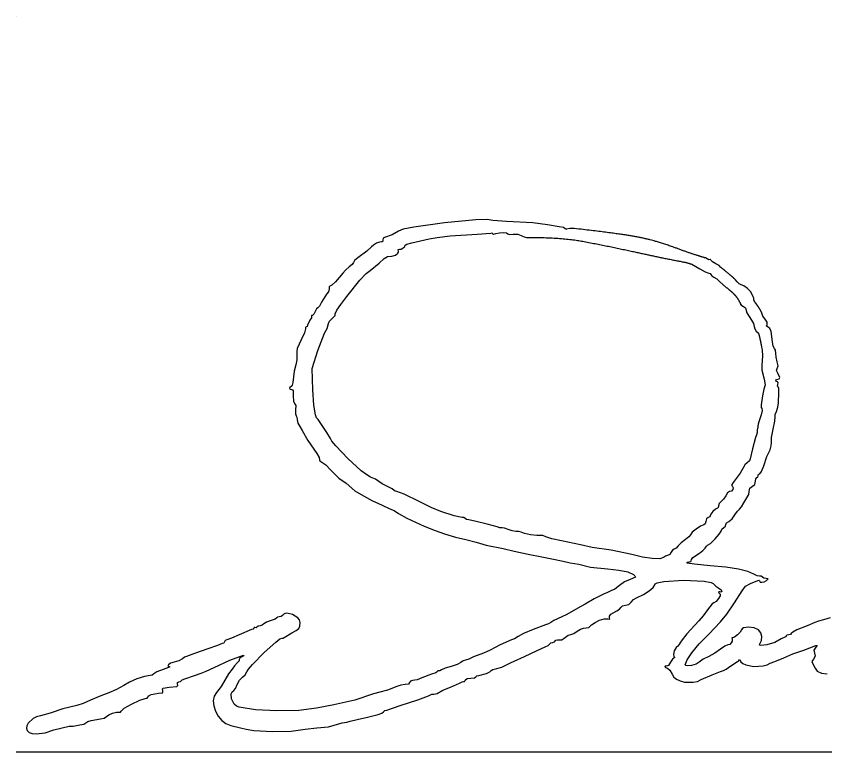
# Model space of a CAD drawing. Extents: x 0 to 34, y 0 to 22.
# Drawn here: x 24.2 to 24.75, y 2.702 to 3.202 of the extents above; entities that cross this region are included whole.
import ezdxf

# ---------------------------------------------------------------- set-up
doc = ezdxf.new("R2010")
doc.units = 0
doc.layers.add('SH_Data', color=7, linetype='Continuous')
doc.layers.add('SH_Text', color=7, linetype='Continuous')

msp = doc.modelspace()

# ---------------------------------------------------------------- linework, layer by layer
at = {"layer": 'SH_Data'}
for p, q in [((24.2004, 3.20152), (24.2004, 3.20152)), ((24.2004, 2.70152), (27.7004, 2.70152))]:
    msp.add_line(p, q, dxfattribs=at)
at = {"layer": 'SH_Text'}
msp.add_line((24.69318, 3.00532), (24.69283, 3.00614), dxfattribs=at)
for points in [[(24.58306, 3.05682), (24.57985, 3.05722), (24.57677, 3.05726), (24.57481, 3.05684), (24.57407, 3.05664), (24.57376, 3.05706), (24.57255, 3.05782), (24.56964, 3.05843), (24.56161, 3.0598), (24.55174, 3.06098), (24.53371, 3.06187), (24.52439, 3.06274), (24.52058, 3.06326), (24.51299, 3.06307), (24.49165, 3.06115), (24.47069, 3.05818), (24.46358, 3.05667), (24.46043, 3.05535), (24.45599, 3.05286), (24.45082, 3.05109), (24.44998, 3.05056), (24.44963, 3.0493), (24.44938, 3.04819), (24.44879, 3.04804), (24.44744, 3.04801), (24.4454, 3.04721), (24.44338, 3.04599), (24.44208, 3.04468), (24.43875, 3.04186), (24.4326, 3.03736), (24.43048, 3.03535), (24.42967, 3.03406), (24.4288, 3.03278), (24.42671, 3.03106), (24.42422, 3.02895), (24.4224, 3.02674), (24.41759, 3.02101), (24.41501, 3.01865), (24.41363, 3.01794), (24.41331, 3.01762), (24.41317, 3.01621), (24.41268, 3.01423), (24.41149, 3.01251), (24.40802, 3.00717), (24.40652, 3.00447), (24.40544, 3.00335), (24.40462, 3.00258), (24.40375, 3.00074), (24.4028, 2.9989), (24.40179, 2.99814), (24.4012, 2.99798), (24.40128, 2.99759), (24.40117, 2.99656), (24.40012, 2.99487), (24.39842, 2.99151), (24.39817, 2.99067), (24.39757, 2.99033), (24.39712, 2.98997), (24.3972, 2.9891), (24.39653, 2.98636), (24.39425, 2.9815), (24.39155, 2.97565), (24.39117, 2.97359), (24.39124, 2.9715), (24.3912, 2.96796), (24.39055, 2.96456), (24.38946, 2.96026), (24.38857, 2.95262), (24.38808, 2.95071), (24.38729, 2.94972), (24.38648, 2.94921), (24.3863, 2.94857), (24.38669, 2.94802), (24.38763, 2.94779), (24.38829, 2.9476), (24.38868, 2.94691), (24.38876, 2.94339), (24.38888, 2.9399), (24.38969, 2.93827), (24.39046, 2.93687), (24.39038, 2.93399), (24.39027, 2.93133), (24.39069, 2.92995), (24.39125, 2.92892), (24.39149, 2.92712), (24.392, 2.92484), (24.39321, 2.92262), (24.39492, 2.91988), (24.39881, 2.91309), (24.40478, 2.9042), (24.40636, 2.90167), (24.40668, 2.90008), (24.40691, 2.89921), (24.40825, 2.89837), (24.41086, 2.89649), (24.41416, 2.89311), (24.41981, 2.88762), (24.42475, 2.88403), (24.43072, 2.87892), (24.43647, 2.87545), (24.44266, 2.87205), (24.44623, 2.87053), (24.44973, 2.86893), (24.4544, 2.86669), (24.45743, 2.86544), (24.46032, 2.86341), (24.466, 2.86033), (24.47784, 2.855), (24.48522, 2.85191), (24.49173, 2.8497), (24.49911, 2.84749), (24.50605, 2.8458), (24.51312, 2.84398), (24.52006, 2.842), (24.53155, 2.83981), (24.53904, 2.83793), (24.54859, 2.83582), (24.5577, 2.83406), (24.56465, 2.8327), (24.57232, 2.83099), (24.57709, 2.82992), (24.58293, 2.82896), (24.59078, 2.82707), (24.6025, 2.82581), (24.61017, 2.82509), (24.61616, 2.82383), (24.62006, 2.82215), (24.62111, 2.82118), (24.62149, 2.82015), (24.61776, 2.81868), (24.61411, 2.81705), (24.6106, 2.81453), (24.60748, 2.81217), (24.60478, 2.8109), (24.6019, 2.80966), (24.60017, 2.8089), (24.5934, 2.80543), (24.58726, 2.80196), (24.58431, 2.80033), (24.57427, 2.7946), (24.56587, 2.79067), (24.56388, 2.78943), (24.56243, 2.78844), (24.56031, 2.7878), (24.55198, 2.7847), (24.54542, 2.78199), (24.54164, 2.77982), (24.53914, 2.77829), (24.53726, 2.77765), (24.52949, 2.77418), (24.52256, 2.77071), (24.51805, 2.76864), (24.51142, 2.76597), (24.50818, 2.76457), (24.506, 2.76376), (24.50435, 2.7633), (24.50273, 2.76218), (24.50012, 2.76076), (24.49607, 2.75957), (24.49207, 2.75847), (24.48956, 2.75725), (24.48837, 2.7565), (24.48754, 2.75653), (24.48713, 2.75667), (24.48696, 2.75621), (24.48575, 2.75525), (24.48283, 2.75419), (24.47611, 2.75174), (24.47311, 2.75043), (24.46981, 2.75001), (24.46842, 2.74954), (24.46786, 2.74857), (24.46713, 2.74758), (24.46478, 2.74727), (24.46188, 2.7469), (24.45924, 2.746), (24.45283, 2.74337), (24.44759, 2.74208), (24.44325, 2.74086), (24.43073, 2.73657), (24.41643, 2.73337), (24.40449, 2.73108), (24.39254, 2.72962), (24.37767, 2.72929), (24.36306, 2.73005), (24.35191, 2.73184), (24.35015, 2.73265), (24.34867, 2.73397), (24.34675, 2.73745), (24.34653, 2.74097), (24.34719, 2.74233), (24.34843, 2.74322), (24.34951, 2.74456), (24.35066, 2.74722), (24.35217, 2.75024), (24.35424, 2.75224), (24.35609, 2.75386), (24.35717, 2.75578), (24.35838, 2.75776), (24.36105, 2.76091), (24.36891, 2.76892), (24.3769, 2.77613), (24.37976, 2.77828), (24.38121, 2.77886), (24.38201, 2.77872), (24.38267, 2.77916), (24.38772, 2.7823), (24.39081, 2.78394), (24.39247, 2.78529), (24.39317, 2.78693), (24.39338, 2.78945), (24.39301, 2.79114), (24.39192, 2.79267), (24.38837, 2.79495), (24.38436, 2.79566), (24.38268, 2.79522), (24.38149, 2.79415), (24.38061, 2.79353), (24.37927, 2.79328), (24.37808, 2.79308), (24.37758, 2.7926), (24.37645, 2.79178), (24.37371, 2.79078), (24.37068, 2.78961), (24.36883, 2.78842), (24.36765, 2.78756), (24.36624, 2.7872), (24.36497, 2.78694), (24.36412, 2.78632), (24.3635, 2.78584), (24.36277, 2.78594), (24.36219, 2.78602), (24.36196, 2.78552), (24.3615, 2.78487), (24.36041, 2.7846), (24.35208, 2.78113), (24.3468, 2.77867), (24.34364, 2.77765), (24.34248, 2.77727), (24.34199, 2.77635), (24.34154, 2.77543), (24.34045, 2.77505), (24.33719, 2.77387), (24.33071, 2.7716), (24.32174, 2.76843), (24.31631, 2.76637), (24.31495, 2.76588), (24.31341, 2.76469), (24.31106, 2.76334), (24.30777, 2.76243), (24.30537, 2.76174), (24.30386, 2.76075), (24.30358, 2.75983), (24.30488, 2.75936), (24.30399, 2.75879), (24.30033, 2.7575), (24.29614, 2.75588), (24.29399, 2.75452), (24.29294, 2.7537), (24.29139, 2.75336), (24.28754, 2.75272), (24.28244, 2.75109), (24.27735, 2.74892), (24.27349, 2.74668), (24.26865, 2.7438), (24.26336, 2.74163), (24.25799, 2.73946), (24.25104, 2.73654), (24.2459, 2.73431), (24.24173, 2.73305), (24.23222, 2.73069), (24.2235, 2.72773), (24.21699, 2.72596), (24.21431, 2.72527), (24.21195, 2.72413), (24.2085, 2.72101), (24.2076, 2.71926), (24.20734, 2.71755), (24.20783, 2.71601), (24.20915, 2.71474), (24.21126, 2.71394), (24.21396, 2.71366), (24.22021, 2.71439), (24.22596, 2.71648), (24.23641, 2.71885), (24.23914, 2.71892), (24.24366, 2.71987), (24.2464, 2.72036), (24.24779, 2.72121), (24.24905, 2.72204), (24.25149, 2.72288), (24.25779, 2.72399), (24.26021, 2.7245), (24.26176, 2.72542), (24.2634, 2.72664), (24.26598, 2.72775), (24.26862, 2.72845), (24.27048, 2.72845), (24.27133, 2.72848), (24.27168, 2.72921), (24.27387, 2.73113), (24.27889, 2.73399), (24.28441, 2.73659), (24.28812, 2.73772), (24.28938, 2.73797), (24.28991, 2.73856), (24.29053, 2.73961), (24.29215, 2.74051), (24.29707, 2.74135), (24.29986, 2.74161), (24.30017, 2.74218), (24.30001, 2.74321), (24.29987, 2.74426), (24.30035, 2.74487), (24.30445, 2.74538), (24.30969, 2.74602), (24.31036, 2.74667), (24.31018, 2.74773), (24.31019, 2.74867), (24.31108, 2.74901), (24.31207, 2.74923), (24.31248, 2.74977), (24.31324, 2.75046), (24.31508, 2.75105), (24.32155, 2.75333), (24.32625, 2.75508), (24.32955, 2.75636), (24.33505, 2.75891), (24.34577, 2.76371), (24.35488, 2.76717), (24.35528, 2.76683), (24.35391, 2.76603), (24.35238, 2.7651), (24.35209, 2.76437), (24.35196, 2.76347), (24.35081, 2.76215), (24.34894, 2.75986), (24.34718, 2.75767), (24.34465, 2.75453), (24.33974, 2.74597), (24.33667, 2.74181), (24.33502, 2.7393), (24.33442, 2.73618), (24.33474, 2.7327), (24.33588, 2.72915), (24.33772, 2.72578), (24.34013, 2.72287), (24.34302, 2.72069), (24.34625, 2.71951), (24.35284, 2.71789), (24.35682, 2.71689), (24.36205, 2.71611), (24.37463, 2.71531), (24.38731, 2.71556), (24.39681, 2.71693), (24.40486, 2.71776), (24.41268, 2.71857), (24.42199, 2.72126), (24.42514, 2.72171), (24.42739, 2.72227), (24.43226, 2.72357), (24.43921, 2.72512), (24.44645, 2.72694), (24.44893, 2.7277), (24.45023, 2.72872), (24.45103, 2.72956), (24.45233, 2.72991), (24.46157, 2.7329), (24.4735, 2.73691), (24.48073, 2.73958), (24.48299, 2.74059), (24.48438, 2.74074), (24.48662, 2.74115), (24.49043, 2.74343), (24.49564, 2.74548), (24.50181, 2.74821), (24.50357, 2.74919), (24.50461, 2.74929), (24.50515, 2.74933), (24.50569, 2.75019), (24.50692, 2.75127), (24.50962, 2.75161), (24.51201, 2.75187), (24.513, 2.75248), (24.51361, 2.75309), (24.51506, 2.75335), (24.52019, 2.75465), (24.52247, 2.75577), (24.52342, 2.75673), (24.52454, 2.75744), (24.52726, 2.75807), (24.53061, 2.75897), (24.53326, 2.76034), (24.5365, 2.76203), (24.53897, 2.76322), (24.54598, 2.76635), (24.55467, 2.77031), (24.56016, 2.77294), (24.56203, 2.77371), (24.56307, 2.77473), (24.56388, 2.77557), (24.56517, 2.77592), (24.56634, 2.77619), (24.56682, 2.77684), (24.56726, 2.77745), (24.56834, 2.77761), (24.57143, 2.77774), (24.57382, 2.77945), (24.57564, 2.78075), (24.57751, 2.78135), (24.57957, 2.78201), (24.58186, 2.78346), (24.58415, 2.78491), (24.5862, 2.78557), (24.58964, 2.78603), (24.59167, 2.78774), (24.59395, 2.7895), (24.59708, 2.79099), (24.60025, 2.7919), (24.60263, 2.79191), (24.60392, 2.79174), (24.6039, 2.79266), (24.60391, 2.79382), (24.60475, 2.79503), (24.60873, 2.79744), (24.61058, 2.79855), (24.61164, 2.79978), (24.61271, 2.80072), (24.61463, 2.80109), (24.61685, 2.80161), (24.6185, 2.8032), (24.62016, 2.80497), (24.62221, 2.80628), (24.62686, 2.80853), (24.63079, 2.81096), (24.63351, 2.81323), (24.63453, 2.81498), (24.63496, 2.81569), (24.6362, 2.81631), (24.64064, 2.81728), (24.65422, 2.81814), (24.66808, 2.81748), (24.67288, 2.81658), (24.67436, 2.81597), (24.67506, 2.81527), (24.67614, 2.81402), (24.67806, 2.81274), (24.67969, 2.81157), (24.68007, 2.81059), (24.67946, 2.81014), (24.67874, 2.81024), (24.67817, 2.81035), (24.67793, 2.80989), (24.67899, 2.80869), (24.67909, 2.80761), (24.67794, 2.80565), (24.67623, 2.80375), (24.67467, 2.80287), (24.67357, 2.80218), (24.67053, 2.79806), (24.66751, 2.79391), (24.66444, 2.79053), (24.65635, 2.78162), (24.6526, 2.77681), (24.65102, 2.77419), (24.65035, 2.77331), (24.64905, 2.77234), (24.64788, 2.77012), (24.64725, 2.76776), (24.64759, 2.76632), (24.64825, 2.76573), (24.6478, 2.76551), (24.64664, 2.7646), (24.6453, 2.76242), (24.64391, 2.76027), (24.64265, 2.75978), (24.64182, 2.75989), (24.64147, 2.7595), (24.64197, 2.75884), (24.64318, 2.75831), (24.64481, 2.75696), (24.64634, 2.75424), (24.64755, 2.75236), (24.64946, 2.75083), (24.6519, 2.74967), (24.65469, 2.74892), (24.66071, 2.74876), (24.66361, 2.74941), (24.66621, 2.75059), (24.67359, 2.7538), (24.67919, 2.75613), (24.68127, 2.75682), (24.68324, 2.75771), (24.68623, 2.75986), (24.69088, 2.7629), (24.69155, 2.76321), (24.69185, 2.76398), (24.69224, 2.76408), (24.69313, 2.76278), (24.69437, 2.76153), (24.69642, 2.76056), (24.70205, 2.75958), (24.7082, 2.75993), (24.7109, 2.76063), (24.71306, 2.7617), (24.71618, 2.7629), (24.72228, 2.76548), (24.72856, 2.76809), (24.73594, 2.77061), (24.74417, 2.77388), (24.74495, 2.77374), (24.744, 2.77254), (24.7427, 2.77067), (24.74318, 2.76855), (24.74369, 2.76645), (24.74256, 2.76458), (24.74145, 2.76286), (24.74201, 2.76133), (24.7436, 2.75833), (24.74508, 2.75629), (24.74786, 2.75504), (24.7519, 2.75458)], [(24.70399, 2.91733), (24.70304, 2.91524), (24.70094, 2.90743), (24.69948, 2.90076), (24.69888, 2.89933), (24.6974, 2.89792), (24.69591, 2.89667), (24.69529, 2.89561), (24.69268, 2.89095), (24.68796, 2.88459), (24.68678, 2.88283), (24.68744, 2.88184), (24.68799, 2.88092), (24.68764, 2.87976), (24.68666, 2.87877), (24.6853, 2.87835), (24.68413, 2.87752), (24.68285, 2.87553), (24.68137, 2.87321), (24.67971, 2.87161), (24.67845, 2.87033), (24.67793, 2.86879), (24.67773, 2.86757), (24.67727, 2.86706), (24.67593, 2.86636), (24.67415, 2.86476), (24.67268, 2.86302), (24.67226, 2.8619), (24.67206, 2.86126), (24.67097, 2.86073), (24.66968, 2.85984), (24.66925, 2.85803), (24.66891, 2.85638), (24.66797, 2.85578), (24.66577, 2.85492), (24.66271, 2.85295), (24.66, 2.85072), (24.65883, 2.84911), (24.65782, 2.84768), (24.65538, 2.84581), (24.65253, 2.84363), (24.65051, 2.84146), (24.64914, 2.83992), (24.64786, 2.83928), (24.64675, 2.83865), (24.64581, 2.83711), (24.64475, 2.83556), (24.64333, 2.83494), (24.64184, 2.83455), (24.64058, 2.83362), (24.63793, 2.83275), (24.63285, 2.83285), (24.62621, 2.83382), (24.6189, 2.83559), (24.60501, 2.83857), (24.59204, 2.8404), (24.58418, 2.8421), (24.57116, 2.8449), (24.56462, 2.84635), (24.56048, 2.8477), (24.5584, 2.84847), (24.55682, 2.84851), (24.5543, 2.84846), (24.55016, 2.84899), (24.54606, 2.84985), (24.54364, 2.85075), (24.54219, 2.85127), (24.54017, 2.85134), (24.5376, 2.85163), (24.53484, 2.85264), (24.53246, 2.85359), (24.53082, 2.85374), (24.52935, 2.85379), (24.52737, 2.85452), (24.52054, 2.8563), (24.51311, 2.85806), (24.50817, 2.85925), (24.50658, 2.85952), (24.50559, 2.86016), (24.50477, 2.86073), (24.50359, 2.86083), (24.49824, 2.862), (24.48913, 2.86495), (24.48262, 2.86753), (24.47437, 2.87173), (24.46422, 2.87662), (24.45922, 2.87835), (24.45797, 2.87857), (24.45744, 2.87911), (24.4561, 2.88021), (24.45289, 2.8818), (24.44929, 2.88361), (24.44703, 2.88527), (24.44478, 2.8868), (24.4412, 2.88829), (24.43871, 2.88972), (24.43502, 2.8926), (24.4259, 2.90085), (24.41764, 2.90938), (24.41502, 2.9126), (24.41404, 2.91451), (24.41163, 2.91846), (24.40794, 2.92392), (24.40563, 2.92739), (24.4047, 2.92861), (24.40391, 2.93061), (24.40272, 2.93719), (24.402, 2.94755), (24.4017, 2.96211), (24.40549, 2.97426), (24.4101, 2.98599), (24.41185, 2.9892), (24.41273, 2.99272), (24.41349, 2.99413), (24.41527, 2.99598), (24.41723, 2.99814), (24.41738, 2.99921), (24.4185, 3.00162), (24.42108, 3.00558), (24.42525, 3.011), (24.43411, 3.02202), (24.43843, 3.02654), (24.44118, 3.02874), (24.44711, 3.03373), (24.45056, 3.0368), (24.45288, 3.03807), (24.45591, 3.03838), (24.45836, 3.03919), (24.45992, 3.04034), (24.46026, 3.04167), (24.46017, 3.04298), (24.46096, 3.04312), (24.46218, 3.04324), (24.46358, 3.044), (24.46463, 3.04501), (24.46482, 3.04589), (24.46602, 3.04658), (24.46942, 3.04743), (24.48114, 3.05013), (24.48659, 3.05113), (24.4954, 3.05214), (24.51387, 3.05325), (24.5232, 3.05398), (24.52397, 3.05421), (24.52428, 3.05377), (24.52483, 3.0533), (24.52651, 3.05372), (24.52905, 3.05435), (24.53173, 3.05453), (24.53384, 3.05429), (24.5347, 3.05362), (24.53559, 3.05306), (24.5382, 3.05326), (24.54138, 3.05341), (24.54381, 3.05247), (24.54576, 3.05153), (24.54747, 3.05119)], [(24.67953, 3.03078), (24.67834, 3.03202), (24.67619, 3.03319), (24.67374, 3.03447), (24.67272, 3.0356), (24.67255, 3.03615), (24.67215, 3.03605), (24.67136, 3.03596), (24.67027, 3.03656), (24.66915, 3.03719)], [(24.65911, 3.03311), (24.65977, 3.03286), (24.66528, 3.02982), (24.66894, 3.02768), (24.67129, 3.02678), (24.6723, 3.02652), (24.67272, 3.02589), (24.67333, 3.02503), (24.67481, 3.02421), (24.67676, 3.023), (24.6785, 3.02122), (24.68088, 3.01911)], [(24.70236, 3.00756), (24.70204, 3.00871), (24.70195, 3.0099), (24.70139, 3.01071), (24.7005, 3.01273), (24.69964, 3.0144), (24.6976, 3.01647), (24.69521, 3.01823), (24.69327, 3.01897), (24.69199, 3.01955), (24.69067, 3.02092), (24.68955, 3.02223)], [(24.69318, 3.00532), (24.69483, 3.00423), (24.69622, 3.00323), (24.69657, 3.00244), (24.69722, 2.99985), (24.70028, 2.99495), (24.70167, 2.99256), (24.70226, 2.99063), (24.70261, 2.98895), (24.70353, 2.98749), (24.7049, 2.98638)], [(24.75395, 2.79252), (24.74935, 2.79119), (24.74592, 2.79041), (24.74349, 2.78933), (24.73829, 2.78711), (24.73122, 2.78441), (24.7285, 2.78291), (24.72741, 2.78184), (24.7269, 2.78134), (24.72567, 2.78113), (24.72445, 2.78087), (24.72394, 2.78026), (24.72364, 2.77964), (24.72292, 2.77939), (24.72053, 2.77822), (24.71629, 2.77591), (24.71084, 2.77422), (24.7066, 2.7737), (24.70569, 2.77405), (24.706, 2.77489), (24.70722, 2.77717), (24.70746, 2.77987), (24.70676, 2.78249), (24.70516, 2.78453), (24.70207, 2.78585), (24.69823, 2.78626), (24.69494, 2.78578), (24.69393, 2.7852), (24.69355, 2.78441), (24.69271, 2.78294), (24.6908, 2.78101), (24.68873, 2.77944), (24.6874, 2.779), (24.68701, 2.77894), (24.68715, 2.77812), (24.68721, 2.77683), (24.68661, 2.77555), (24.68556, 2.77457), (24.68426, 2.77418), (24.6823, 2.77332), (24.67938, 2.77124), (24.67551, 2.76861), (24.67129, 2.7664), (24.66755, 2.76443), (24.66484, 2.76239), (24.66264, 2.76114), (24.65946, 2.76026), (24.6566, 2.76), (24.6557, 2.76018), (24.65536, 2.7606), (24.65652, 2.76393), (24.65978, 2.76882), (24.6648, 2.77481), (24.67123, 2.78146), (24.67932, 2.78978), (24.68359, 2.79501), (24.68869, 2.80273), (24.69399, 2.81095), (24.69616, 2.81405), (24.69963, 2.81582), (24.70462, 2.81786), (24.7054, 2.81809), (24.70571, 2.81763), (24.70619, 2.81692), (24.70739, 2.81676), (24.70895, 2.81712), (24.71053, 2.81799), (24.71174, 2.8191), (24.71031, 2.81929), (24.70881, 2.81958), (24.70785, 2.82023), (24.70703, 2.8208), (24.70585, 2.82091), (24.70414, 2.82121), (24.70205, 2.82225), (24.69786, 2.82413), (24.69142, 2.82573), (24.68285, 2.82703), (24.67229, 2.828), (24.66162, 2.82895), (24.6567, 2.82981), (24.65663, 2.83039), (24.65784, 2.8306), (24.65909, 2.83083), (24.65934, 2.83136), (24.65945, 2.8323), (24.66056, 2.83359), (24.66506, 2.83662), (24.66735, 2.83824), (24.6688, 2.84002), (24.66967, 2.84134), (24.67054, 2.84189), (24.67251, 2.84322), (24.67558, 2.84624), (24.67842, 2.84951), (24.67966, 2.8516), (24.68019, 2.85275), (24.68146, 2.85388), (24.68262, 2.85497), (24.6829, 2.85604), (24.68336, 2.85707), (24.68497, 2.8581), (24.68719, 2.85982), (24.68913, 2.86255), (24.69074, 2.86512), (24.69215, 2.86647), (24.69355, 2.86795), (24.69513, 2.87081), (24.6978, 2.87525), (24.69848, 2.87643), (24.69876, 2.87842), (24.69925, 2.88064), (24.70093, 2.88198), (24.70261, 2.8833), (24.7031, 2.88543), (24.70336, 2.88717), (24.70397, 2.8879), (24.70458, 2.88828), (24.70484, 2.8892), (24.70516, 2.89012), (24.70592, 2.8905), (24.70719, 2.89209), (24.7087, 2.89593), (24.71078, 2.90216), (24.71294, 2.90684), (24.71382, 2.90946), (24.71389, 2.9117), (24.71406, 2.91519), (24.71514, 2.92082), (24.71624, 2.92622), (24.71644, 2.92913), (24.71652, 2.9307), (24.71735, 2.93288), (24.71828, 2.93571), (24.71862, 2.93882), (24.7189, 2.94584), (24.71893, 2.94844), (24.7185, 2.94953), (24.71813, 2.95004), (24.71829, 2.95126), (24.71842, 2.95251), (24.71792, 2.953), (24.71726, 2.95325), (24.71699, 2.95387), (24.71737, 2.95448), (24.71829, 2.95474), (24.71924, 2.95504), (24.71954, 2.9559), (24.71822, 2.95892), (24.71734, 2.96073), (24.71786, 2.96212), (24.71843, 2.96378), (24.71777, 2.96664), (24.71706, 2.9697), (24.71691, 2.97243), (24.71674, 2.97441), (24.71599, 2.97565), (24.71512, 2.97725), (24.71468, 2.98009), (24.71374, 2.9872), (24.71284, 2.9892), (24.71167, 2.9901), (24.7106, 2.99075), (24.7109, 2.99204), (24.71109, 2.99365), (24.70963, 2.99552), (24.70807, 2.99756), (24.70727, 2.99969), (24.70639, 3.00165)], [(24.70723, 2.97644), (24.70769, 2.97465), (24.7079, 2.97036), (24.70736, 2.96428), (24.70746, 2.96085), (24.7089, 2.95474), (24.70955, 2.95088), (24.70882, 2.94791), (24.70784, 2.94337), (24.70701, 2.93739), (24.70684, 2.93551), (24.70729, 2.93477), (24.70753, 2.93361), (24.70684, 2.93065), (24.70512, 2.92513)]]:
    msp.add_lwpolyline(points, dxfattribs=at)
for points in [[(24.66915, 3.03719), (24.66175, 3.0392), (24.64234, 3.0464), (24.62741, 3.05073), (24.60577, 3.05419), (24.58306, 3.05682)], [(24.54747, 3.05119), (24.57143, 3.05119), (24.59891, 3.04603), (24.62423, 3.04062), (24.64219, 3.03672), (24.65773, 3.03384), (24.65911, 3.03311)], [(24.68955, 3.02223), (24.68831, 3.02351), (24.68593, 3.02549), (24.68205, 3.0288), (24.67953, 3.03078)], [(24.68088, 3.01911), (24.68392, 3.01663), (24.6859, 3.01501), (24.68861, 3.01259), (24.69095, 3.00964), (24.69256, 3.00673), (24.69318, 3.00532)], [(24.70639, 3.00165), (24.70558, 3.00318), (24.70495, 3.00405), (24.70424, 3.00502), (24.70373, 3.00581), (24.7032, 3.00657), (24.70236, 3.00756)], [(24.7049, 2.98638), (24.70534, 2.98518), (24.70575, 2.98366), (24.70612, 2.982), (24.70681, 2.9789), (24.70723, 2.97644)], [(24.70512, 2.92513), (24.70469, 2.92314), (24.70469, 2.92213), (24.7042, 2.92048), (24.7042, 2.91898), (24.70399, 2.91733)]]:
    msp.add_open_spline(points, degree=2, dxfattribs=at)

doc.saveas('drawing.dxf')
